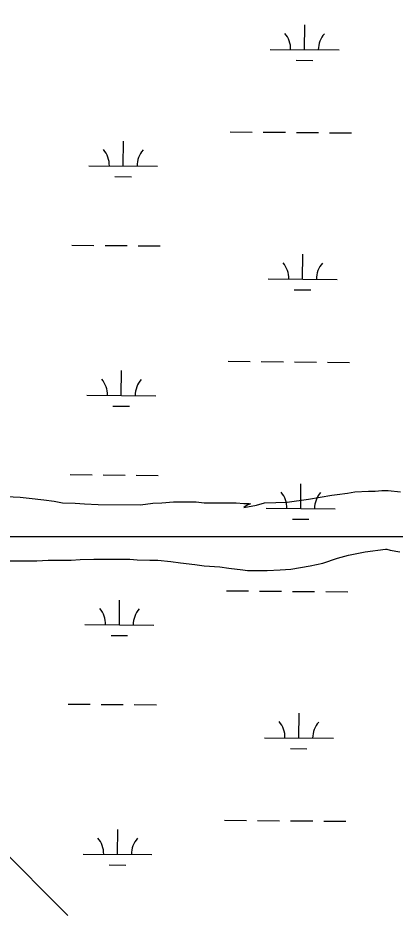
# Model space of a CAD drawing. Extents: x 3271442 to 3309282, y 752266 to 777610.
# Drawn here: x 3299638 to 3300185, y 766109 to 767402 of the extents above; entities that cross this region are included whole.
import ezdxf

# ---------------------------------------------------------------- set-up
doc = ezdxf.new("R2010")
doc.units = 0
for name, color, linetype in [('V-SITE-VEGE', 7, 'Continuous'), ('V-TOPO-SHOR', 7, 'Continuous'), ('V-UTIL-LINE', 7, 'Continuous'), ('V-WETL-SWMP', 7, 'Continuous')]:
    doc.layers.add(name, color=color, linetype=linetype)

msp = doc.modelspace()

# ---------------------------------------------------------------- linework, layer by layer
at = {"layer": 'V-SITE-VEGE'}
for points in [[(3299621.1, 766707.4), (3299641.6, 766706.7), (3299654.5, 766705.3), (3299675.7, 766702.6), (3299690.7, 766700.5), (3299702.9, 766698.5), (3299721.3, 766697.8), (3299735, 766697.1), (3299754.7, 766695.7), (3299816.1, 766695.6), (3299833.8, 766697.7), (3299846.8, 766698.3), (3299863.8, 766699.7), (3299896.5, 766699.6), (3299908.1, 766698.3), (3299954.5, 766698.2), (3299966, 766697.5), (3299973.5, 766697.5), (3299975.6, 766696.8), (3299970.8, 766694.8), (3299966, 766691.4), (3299984.4, 766694.8), (3299996, 766698.2), (3300028.8, 766699.5), (3300059.4, 766703.5), (3300076.5, 766706.3), (3300093.5, 766709.6), (3300101, 766710.3), (3300116, 766712.3), (3300126.9, 766714.4), (3300146.7, 766715), (3300156.2, 766715), (3300165.8, 766716.4), (3300175.3, 766716.4), (3300193.1, 766714.3)], [(3299620.2, 766614.1), (3299665.9, 766614), (3299682.2, 766615.4), (3299715.6, 766615.3), (3299728.6, 766616), (3299748.4, 766616.7), (3299800.8, 766616.6), (3299811.1, 766615.9), (3299829.5, 766615.2), (3299841.1, 766615.2), (3299860.1, 766613.1), (3299873.8, 766611.1), (3299894.9, 766609), (3299908.5, 766606.9), (3299931, 766605.6), (3299944, 766603.5), (3299964.4, 766601.4), (3299971.2, 766600.1), (3299999.9, 766600), (3300018.3, 766601.4), (3300034, 766602), (3300061.9, 766606.8), (3300080.3, 766610.9), (3300101.5, 766618.3), (3300117.8, 766622.4), (3300141.7, 766627.1), (3300171, 766631.2), (3300173.1, 766631.2), (3300177.8, 766629.8), (3300192.1, 766627.1)], [(3299710.7, 766099.8), (3299606.4, 766204.2), (3299585.5, 766211.1), (3299557.7, 766218.1), (3299439.5, 766238.9), (3299328.3, 766266.8), (3299286.6, 766280.7), (3299237.9, 766315.5), (3299168.4, 766315.5), (3299133.6, 766287.7), (3299085, 766287.7), (3299071, 766308.5), (3299043.2, 766329.4), (3299022.4, 766343.3), (3298973.7, 766350.3), (3298932, 766357.2), (3298911.1, 766343.3), (3298890.3, 766301.6), (3298911.1, 766273.7), (3298952.9, 766245.9), (3298980.7, 766218.1), (3298966.8, 766183.3), (3298966.8, 766113.7), (3298932, 766092.8)]]:
    msp.add_lwpolyline(points, dxfattribs=at)
at = {"layer": 'V-TOPO-SHOR'}
msp.add_lwpolyline([(3299710.7, 766099.8), (3299606.4, 766204.2), (3299585.5, 766211.1), (3299557.7, 766218.1), (3299439.5, 766238.9), (3299328.3, 766266.8), (3299286.6, 766280.7), (3299237.9, 766315.5), (3299168.4, 766315.5), (3299133.6, 766287.7), (3299085, 766287.7), (3299071, 766308.5), (3299043.2, 766329.4), (3299022.4, 766343.3), (3298973.7, 766350.3), (3298932, 766357.2), (3298911.1, 766343.3), (3298890.3, 766301.6), (3298911.1, 766273.7), (3298952.9, 766245.9), (3298980.7, 766218.1), (3298966.8, 766183.3), (3298966.8, 766113.7), (3298932, 766092.8)], dxfattribs=at)
at = {"layer": 'V-UTIL-LINE'}
msp.add_lwpolyline([(3298497.6, 766669.4), (3299624.5, 766649.3), (3300277.5, 766649.3), (3300709.5, 766458.4), (3301030.9, 766357.9), (3301272, 766327.8), (3301593.5, 766368), (3301945.1, 766408.2), (3302296.7, 766448.3), (3302628.2, 766478.5), (3303421.8, 766729.6), (3304054.7, 766930.5), (3304968.8, 767201.8), (3305370.6, 767332.4), (3306174.3, 767623.7), (3306515.8, 767724.1), (3306837.3, 767804.5), (3307028.2, 767874.8)], dxfattribs=at)
at = {"layer": 'V-WETL-SWMP'}
for p, q in [((3300053.8, 767355.3), (3300054.1, 767391.3)), ((3300003.8, 767355.7), (3300103.8, 767354.9)), ((3300041.7, 767340), (3300065.7, 767339.8)), ((3299946, 767236.1), (3299978, 767235.9)), ((3299994, 767235.7), (3300026, 767235.5)), ((3300042, 767235.3), (3300073.9, 767235.1)), ((3300089.9, 767234.9), (3300121.9, 767234.7)), ((3299790.9, 767186.7), (3299791.2, 767222.7)), ((3299741, 767187.1), (3299840.9, 767186.3)), ((3299778.8, 767171.3), (3299802.8, 767171.1)), ((3299716.6, 767071.8), (3299748.6, 767071.6)), ((3299764.6, 767071.4), (3299796.6, 767071.2)), ((3299812.6, 767071), (3299844.6, 767070.8)), ((3300051, 767022.7), (3300051.3, 767058.7)), ((3300001, 767023.1), (3300101, 767022.2)), ((3300038.9, 767007.3), (3300062.9, 767007.1)), ((3299943.2, 766903.5), (3299975.2, 766903.2)), ((3299991.2, 766903.1), (3300023.2, 766902.8)), ((3300039.2, 766902.7), (3300071.2, 766902.4)), ((3300087.2, 766902.3), (3300119.2, 766902)), ((3299788.2, 766854), (3299788.5, 766890)), ((3299738.2, 766854.4), (3299838.2, 766853.6)), ((3299776.1, 766838.7), (3299800.1, 766838.5)), ((3299713.9, 766739.2), (3299745.9, 766738.9)), ((3299761.9, 766738.8), (3299793.9, 766738.5)), ((3299809.8, 766738.4), (3299841.8, 766738.1)), ((3300048.3, 766690), (3300048.6, 766726)), ((3299998.3, 766690.4), (3300098.3, 766689.6)), ((3300036.2, 766674.7), (3300060.2, 766674.5)), ((3299940.5, 766570.8), (3299972.5, 766570.5)), ((3299988.5, 766570.4), (3300020.5, 766570.1)), ((3300036.5, 766570), (3300068.5, 766569.7)), ((3300084.5, 766569.6), (3300116.5, 766569.4)), ((3299785.5, 766521.3), (3299785.8, 766557.3)), ((3299735.5, 766521.7), (3299835.5, 766520.9)), ((3299773.3, 766506), (3299797.3, 766505.8)), ((3299711.1, 766406.5), (3299743.1, 766406.2)), ((3299759.1, 766406.1), (3299791.1, 766405.9)), ((3299807.1, 766405.7), (3299839.1, 766405.5)), ((3300045.6, 766357.3), (3300045.9, 766393.3)), ((3299995.6, 766357.7), (3300095.6, 766356.9)), ((3300033.4, 766342), (3300057.4, 766341.8)), ((3299937.7, 766238.1), (3299969.7, 766237.9)), ((3299985.7, 766237.7), (3300017.7, 766237.5)), ((3300033.7, 766237.3), (3300065.7, 766237.1)), ((3300081.7, 766237), (3300113.7, 766236.7)), ((3299782.7, 766188.7), (3299783, 766224.7)), ((3299732.7, 766189.1), (3299832.7, 766188.3)), ((3299770.6, 766173.3), (3299794.6, 766173.1))]:
    msp.add_line(p, q, dxfattribs=at)
msp.add_lwpolyline([(3299710.7, 766099.8), (3299606.4, 766204.2), (3299585.5, 766211.1), (3299557.7, 766218.1), (3299439.5, 766238.9), (3299328.3, 766266.8), (3299286.6, 766280.7), (3299237.9, 766315.5), (3299168.4, 766315.5), (3299133.6, 766287.7), (3299085, 766287.7), (3299071, 766308.5), (3299043.2, 766329.4), (3299022.4, 766343.3), (3298973.7, 766350.3), (3298932, 766357.2), (3298911.1, 766343.3), (3298890.3, 766301.6), (3298911.1, 766273.7), (3298952.9, 766245.9), (3298980.7, 766218.1), (3298966.8, 766183.3), (3298966.8, 766113.7), (3298932, 766092.8)], dxfattribs=at)
for centre, start, end in [((3299998.5, 767356.2), 358.7563, 40.2999), ((3300109, 767355.3), 138.7563, 180.2999), ((3299735.7, 767187.6), 358.7563, 40.2999), ((3299846.2, 767186.7), 138.7563, 180.2999), ((3299995.8, 767023.6), 358.7563, 40.2999), ((3300106.3, 767022.7), 138.7563, 180.2999), ((3299733, 766854.9), 358.7563, 40.2999), ((3299843.5, 766854), 138.7563, 180.2999), ((3299993.1, 766690.9), 358.7563, 40.2999), ((3300103.5, 766690), 138.7563, 180.2999), ((3299730.2, 766522.3), 358.7563, 40.2999), ((3299840.7, 766521.4), 138.7563, 180.2999), ((3299990.3, 766358.3), 358.7563, 40.2999), ((3300100.8, 766357.3), 138.7563, 180.2999), ((3299727.5, 766189.6), 358.7563, 40.2999), ((3299838, 766188.7), 138.7563, 180.2999)]:
    msp.add_arc(centre, 35.2, start, end, dxfattribs=at)

doc.saveas('drawing.dxf')
